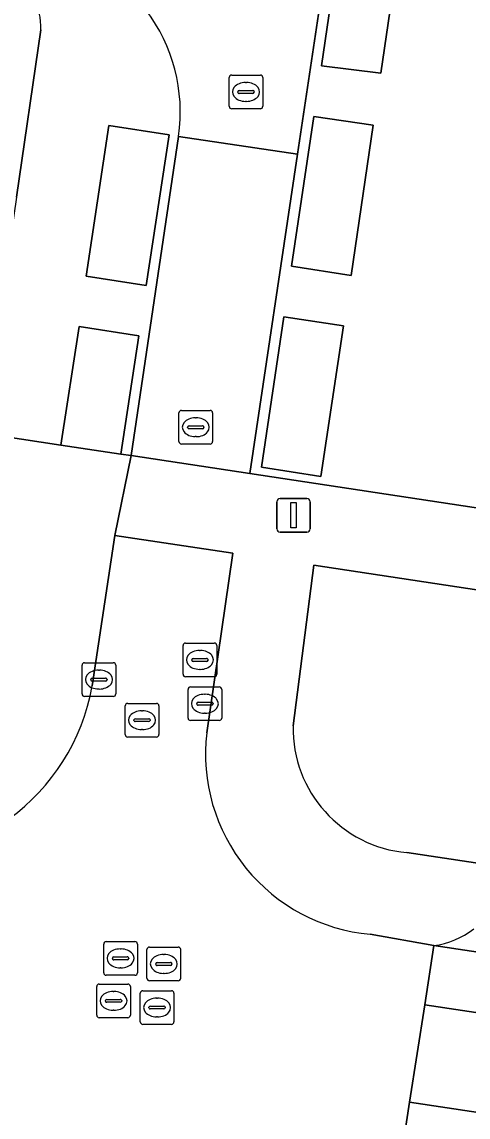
# Model space of a CAD drawing. Extents: x 163008 to 163854, y 382777 to 383982.
# Drawn here: x 163539.35 to 163552.6, y 383213.27 to 383245.8 of the extents above; entities that cross this region are included whole.
import ezdxf

# ---------------------------------------------------------------- set-up
doc = ezdxf.new("R2010")
doc.units = 0
for name, color, linetype in [('IMGEO_Groenvoorziening', 7, 'Continuous'), ('IMGEO_Kolk', 7, 'Continuous'), ('IMGEO_Lichtmast', 7, 'Continuous'), ('IMGEO_Parkeervlak_open', 7, 'Continuous'), ('IMGEO_Rijbaan_lokaal_gesloten', 7, 'Continuous'), ('IMGEO_Rijbaan_lokaal_open', 7, 'Continuous'), ('IMGEO_Rioolput', 7, 'Continuous'), ('IMGEO_Voetpad_open', 7, 'Continuous')]:
    doc.layers.add(name, color=color, linetype=linetype)

msp = doc.modelspace()

# ---------------------------------------------------------------- linework, layer by layer
at = {"layer": 'IMGEO_Groenvoorziening'}
for points in [[(163539.193, 383240.596), (163539.914, 383245.565)], [(163550.787, 383221.129), (163577.432, 383217.119), (163578.605, 383225.033), (163548.021, 383229.662), (163547.406, 383224.893)]]:
    msp.add_lwpolyline(points, dxfattribs=at)
for centre, radius, start, end in [((163538.354, 383245.653), 1.563, 356.7853, 69.0252), ((163551.114, 383224.823), 3.709, 178.9245, 264.9388)]:
    msp.add_arc(centre, radius, start, end, dxfattribs=at)
at = {"layer": 'IMGEO_Kolk'}
for p, q in [((163545.582, 383244.22), (163546.434, 383244.22)), ((163545.507, 383243.294), (163545.507, 383244.146)), ((163545.995, 383244), (163546.02, 383244)), ((163546.508, 383244.146), (163546.508, 383243.294)), ((163545.766, 383243.714), (163545.766, 383243.726)), ((163546.204, 383243.677), (163545.806, 383243.677)), ((163545.809, 383243.763), (163546.207, 383243.763)), ((163546.25, 383243.726), (163546.25, 383243.714)), ((163546.434, 383243.22), (163545.582, 383243.22)), ((163546.018, 383243.44), (163545.993, 383243.44)), ((163544.015, 383233.336), (163544.015, 383234.188)), ((163544.09, 383234.262), (163544.942, 383234.262)), ((163545.016, 383234.188), (163545.016, 383233.336)), ((163544.274, 383233.756), (163544.274, 383233.768)), ((163544.317, 383233.805), (163544.715, 383233.805)), ((163544.503, 383234.042), (163544.528, 383234.042)), ((163544.758, 383233.768), (163544.758, 383233.756)), ((163544.712, 383233.719), (163544.314, 383233.719)), ((163544.526, 383233.482), (163544.501, 383233.482)), ((163544.942, 383233.262), (163544.09, 383233.262)), ((163541.139, 383225.841), (163541.139, 383226.693)), ((163541.214, 383226.767), (163542.066, 383226.767)), ((163542.14, 383226.693), (163542.14, 383225.841)), ((163541.441, 383226.31), (163541.839, 383226.31)), ((163541.627, 383226.547), (163541.652, 383226.547)), ((163541.398, 383226.261), (163541.398, 383226.273)), ((163541.836, 383226.224), (163541.438, 383226.224)), ((163541.65, 383225.987), (163541.625, 383225.987)), ((163541.882, 383226.273), (163541.882, 383226.261)), ((163544.285, 383225.125), (163544.285, 383225.977)), ((163544.36, 383226.051), (163545.212, 383226.051)), ((163545.286, 383225.977), (163545.286, 383225.125)), ((163542.066, 383225.767), (163541.214, 383225.767)), ((163544.773, 383225.831), (163544.798, 383225.831)), ((163544.544, 383225.545), (163544.544, 383225.557)), ((163544.982, 383225.508), (163544.584, 383225.508)), ((163544.587, 383225.594), (163544.985, 383225.594)), ((163545.028, 383225.557), (163545.028, 383225.545)), ((163545.212, 383225.051), (163544.36, 383225.051)), ((163544.796, 383225.271), (163544.771, 383225.271))]:
    msp.add_line(p, q, dxfattribs=at)
for points in [[(163545.582, 383244.22), (163546.434, 383244.22)], [(163545.507, 383243.294), (163545.507, 383244.146)], [(163546.508, 383244.146), (163546.508, 383243.294)], [(163546.434, 383243.22), (163545.582, 383243.22)], [(163544.015, 383233.336), (163544.015, 383234.188)], [(163544.09, 383234.262), (163544.942, 383234.262)], [(163545.016, 383234.188), (163545.016, 383233.336)], [(163544.942, 383233.262), (163544.09, 383233.262)], [(163541.139, 383225.841), (163541.139, 383226.693)], [(163541.214, 383226.767), (163542.066, 383226.767)], [(163542.14, 383226.693), (163542.14, 383225.841)], [(163544.285, 383225.125), (163544.285, 383225.977)], [(163544.36, 383226.051), (163545.212, 383226.051)], [(163545.286, 383225.977), (163545.286, 383225.125)], [(163542.066, 383225.767), (163541.214, 383225.767)], [(163545.212, 383225.051), (163544.36, 383225.051)]]:
    msp.add_lwpolyline(points, dxfattribs=at)
for centre, radius, start, end in [((163545.584, 383244.144), 0.0765, 91.552, 178.448), ((163545.584, 383244.144), 0.0765, 91.552, 178.448), ((163546.432, 383244.144), 0.0765, 1.552, 88.448), ((163546.432, 383244.144), 0.0765, 1.552, 88.448), ((163545.806, 383243.723), 0.0403, 85.8775, 175.7526), ((163545.803, 383243.713), 0.0366, 178.938, 274.7102), ((163546.207, 383243.72), 0.043, 264.8664, 352.4533), ((163546.211, 383243.725), 0.0386, 1.7309, 96.639), ((163545.584, 383243.296), 0.0765, 181.552, 268.448), ((163545.584, 383243.296), 0.0765, 181.552, 268.448), ((163546.432, 383243.296), 0.0765, 271.552, 358.448), ((163546.432, 383243.296), 0.0765, 271.552, 358.448), ((163544.092, 383234.186), 0.0765, 91.552, 178.448), ((163544.092, 383234.186), 0.0765, 91.552, 178.448), ((163544.94, 383234.186), 0.0765, 1.552, 88.448), ((163544.94, 383234.186), 0.0765, 1.552, 88.448), ((163544.314, 383233.765), 0.0403, 85.8775, 175.7526), ((163544.719, 383233.767), 0.0386, 1.7309, 96.639), ((163544.311, 383233.755), 0.0366, 178.938, 274.7102), ((163544.715, 383233.762), 0.043, 264.8664, 352.4533), ((163544.092, 383233.338), 0.0765, 181.552, 268.448), ((163544.092, 383233.338), 0.0765, 181.552, 268.448), ((163544.94, 383233.338), 0.0765, 271.552, 358.448), ((163544.94, 383233.338), 0.0765, 271.552, 358.448), ((163541.216, 383226.691), 0.0765, 91.552, 178.448), ((163541.216, 383226.691), 0.0765, 91.552, 178.448), ((163542.064, 383226.691), 0.0765, 1.552, 88.448), ((163542.064, 383226.691), 0.0765, 1.552, 88.448), ((163541.438, 383226.27), 0.0403, 85.8775, 175.7526), ((163541.843, 383226.272), 0.0386, 1.7309, 96.639), ((163541.435, 383226.26), 0.0366, 178.938, 274.7102), ((163541.839, 383226.267), 0.043, 264.8664, 352.4533), ((163544.362, 383225.975), 0.0765, 91.552, 178.448), ((163544.362, 383225.975), 0.0765, 91.552, 178.448), ((163545.21, 383225.975), 0.0765, 1.552, 88.448), ((163545.21, 383225.975), 0.0765, 1.552, 88.448), ((163541.216, 383225.843), 0.0765, 181.552, 268.448), ((163541.216, 383225.843), 0.0765, 181.552, 268.448), ((163542.064, 383225.843), 0.0765, 271.552, 358.448), ((163542.064, 383225.843), 0.0765, 271.552, 358.448), ((163544.584, 383225.554), 0.0403, 85.8775, 175.7526), ((163544.581, 383225.544), 0.0366, 178.938, 274.7102), ((163544.985, 383225.551), 0.043, 264.8664, 352.4533), ((163544.989, 383225.556), 0.0386, 1.7309, 96.639), ((163544.362, 383225.127), 0.0765, 181.552, 268.448), ((163544.362, 383225.127), 0.0765, 181.552, 268.448), ((163545.21, 383225.127), 0.0765, 271.552, 358.448), ((163545.21, 383225.127), 0.0765, 271.552, 358.448)]:
    msp.add_arc(centre, radius, start, end, dxfattribs=at)
for centre, major_axis, ratio, start_param, end_param in [((163545.994, 383243.72), (-0.387, 0.002), 0.722429, 4.712389, 7.853982), ((163546.019, 383243.72), (-0.39, 0.002), 0.717154, 1.570796, 4.712389), ((163544.502, 383233.762), (-0.387, 0.002), 0.722429, 4.712389, 7.853982), ((163544.527, 383233.762), (-0.39, 0.002), 0.717154, 1.570796, 4.712389), ((163541.626, 383226.267), (-0.387, 0.002), 0.722429, 4.712389, 7.853982), ((163541.651, 383226.267), (-0.39, 0.002), 0.717154, 1.570796, 4.712389), ((163544.772, 383225.551), (-0.387, 0.002), 0.722429, 4.712389, 7.853982), ((163544.797, 383225.551), (-0.39, 0.002), 0.717154, 1.570796, 4.712389)]:
    msp.add_ellipse(centre, major_axis=major_axis, ratio=ratio, start_param=start_param, end_param=end_param, dxfattribs=at)
at = {"layer": 'IMGEO_Lichtmast'}
for p, q in [((163546.924, 383230.748), (163546.924, 383231.548)), ((163546.924, 383231.548), (163546.924, 383230.748)), ((163547.024, 383231.648), (163547.814, 383231.648)), ((163547.814, 383231.648), (163547.024, 383231.648)), ((163547.914, 383231.548), (163547.914, 383230.748)), ((163547.914, 383230.748), (163547.914, 383231.548)), ((163547.814, 383230.648), (163547.024, 383230.648)), ((163547.024, 383230.648), (163547.814, 383230.648))]:
    msp.add_line(p, q, dxfattribs=at)
msp.add_lwpolyline([(163547.344, 383231.523), (163547.494, 383231.523), (163547.494, 383230.773), (163547.344, 383230.773), (163547.344, 383231.523)], dxfattribs=at)
for centre, start, end in [((163547.024, 383231.548), 90, 180), ((163547.024, 383231.548), 90, 180), ((163547.814, 383231.548), 0, 90), ((163547.814, 383231.548), 360, 90), ((163547.024, 383230.748), 180, 270), ((163547.024, 383230.748), 180, 270), ((163547.814, 383230.748), 270, 0), ((163547.814, 383230.748), 270, 0)]:
    msp.add_arc(centre, 0.1, start, end, dxfattribs=at)
at = {"layer": 'IMGEO_Parkeervlak_open'}
for points in [[(163550.012, 383244.277), (163550.665, 383248.74), (163548.903, 383248.964), (163548.246, 383244.491)], [(163549.128, 383238.272), (163549.789, 383242.729), (163548.018, 383242.99), (163547.357, 383238.549)], [(163543.041, 383237.97), (163543.729, 383242.449), (163541.93, 383242.72), (163541.258, 383238.249)], [(163548.227, 383232.3), (163548.904, 383236.774), (163547.129, 383237.043), (163546.466, 383232.577)], [(163542.822, 383236.475), (163541.053, 383236.751), (163540.509, 383233.234), (163542.291, 383232.965)]]:
    msp.add_lwpolyline(points, close=True, dxfattribs=at)
msp.add_lwpolyline([(163551.582, 383218.367), (163599.104, 383211.221)], dxfattribs=at)
msp.add_arc((163551.26, 383220.815), 2.47, 277.4956, 307.7578, dxfattribs=at)
at = {"layer": 'IMGEO_Rijbaan_lokaal_gesloten'}
for points in [[(163551.317, 383216.605), (163599.147, 383209.408), (163599.431, 383211.199), (163599.104, 383211.221), (163551.582, 383218.367)], [(163661.902, 383197.008), (163550.863, 383213.714), (163550.601, 383211.967), (163661.651, 383195.247)]]:
    msp.add_lwpolyline(points, close=True, dxfattribs=at)
at = {"layer": 'IMGEO_Rijbaan_lokaal_open'}
for points in [[(163544.004, 383242.393), (163547.542, 383241.867), (163548.758, 383250), (163549.501, 383254.96), (163549.934, 383257.848), (163546.38, 383258.387), (163546.285, 383257.781)], [(163544.84, 383224.686), (163545.619, 383230.024), (163542.114, 383230.548), (163541.442, 383226.077)], [(163549.456, 383212.143), (163550.601, 383211.967), (163550.863, 383213.714), (163551.317, 383216.605), (163551.582, 383218.367), (163549.7, 383218.703)], [(163599.431, 383211.199), (163599.147, 383209.408), (163551.317, 383216.605), (163550.863, 383213.714), (163661.902, 383197.008), (163662.359, 383199.897), (163614.572, 383207.077), (163614.81, 383208.857)]]:
    msp.add_lwpolyline(points, dxfattribs=at)
msp.add_lwpolyline([(163546.124, 383232.387), (163547.542, 383241.867), (163544.004, 383242.393), (163542.594, 383232.919)], close=True, dxfattribs=at)
for centre, radius, start, end in [((163539.005, 383243.115), 5.051, 351.7801, 81.6771), ((163535.264, 383227.195), 6.278, 262.9725, 349.7416), ((163550.18, 383224.059), 5.377, 173.2995, 264.8745)]:
    msp.add_arc(centre, radius, start, end, dxfattribs=at)
at = {"layer": 'IMGEO_Rioolput'}
for p, q in [((163544.138, 383226.425), (163544.138, 383227.277)), ((163544.213, 383227.351), (163545.065, 383227.351)), ((163545.139, 383227.277), (163545.139, 383226.425)), ((163544.626, 383227.131), (163544.651, 383227.131)), ((163544.397, 383226.845), (163544.397, 383226.857)), ((163544.835, 383226.808), (163544.437, 383226.808)), ((163544.44, 383226.894), (163544.838, 383226.894)), ((163544.881, 383226.857), (163544.881, 383226.845)), ((163545.065, 383226.351), (163544.213, 383226.351)), ((163544.649, 383226.571), (163544.624, 383226.571)), ((163542.419, 383224.635), (163542.419, 383225.487)), ((163542.494, 383225.561), (163543.346, 383225.561)), ((163542.907, 383225.341), (163542.932, 383225.341)), ((163543.42, 383225.487), (163543.42, 383224.635)), ((163542.678, 383225.055), (163542.678, 383225.067)), ((163543.116, 383225.018), (163542.718, 383225.018)), ((163542.721, 383225.104), (163543.119, 383225.104)), ((163543.162, 383225.067), (163543.162, 383225.055)), ((163542.93, 383224.781), (163542.905, 383224.781)), ((163543.346, 383224.561), (163542.494, 383224.561)), ((163541.857, 383218.487), (163542.709, 383218.487)), ((163541.782, 383217.561), (163541.782, 383218.413)), ((163542.27, 383218.267), (163542.295, 383218.267)), ((163542.783, 383218.413), (163542.783, 383217.561)), ((163543.066, 383217.395), (163543.066, 383218.247)), ((163543.141, 383218.321), (163543.993, 383218.321)), ((163544.067, 383218.247), (163544.067, 383217.395)), ((163542.041, 383217.981), (163542.041, 383217.993)), ((163542.479, 383217.944), (163542.081, 383217.944)), ((163542.084, 383218.03), (163542.482, 383218.03)), ((163542.525, 383217.993), (163542.525, 383217.981)), ((163543.325, 383217.815), (163543.325, 383217.827)), ((163543.368, 383217.864), (163543.766, 383217.864)), ((163543.554, 383218.101), (163543.579, 383218.101)), ((163543.809, 383217.827), (163543.809, 383217.815)), ((163542.293, 383217.707), (163542.268, 383217.707)), ((163543.763, 383217.778), (163543.365, 383217.778)), ((163543.577, 383217.541), (163543.552, 383217.541)), ((163541.647, 383217.225), (163542.499, 383217.225)), ((163542.709, 383217.487), (163541.857, 383217.487)), ((163543.993, 383217.321), (163543.141, 383217.321)), ((163541.572, 383216.299), (163541.572, 383217.151)), ((163542.06, 383217.005), (163542.085, 383217.005)), ((163542.573, 383217.151), (163542.573, 383216.299)), ((163542.866, 383216.101), (163542.866, 383216.953)), ((163542.941, 383217.027), (163543.793, 383217.027)), ((163543.867, 383216.953), (163543.867, 383216.101)), ((163541.831, 383216.719), (163541.831, 383216.731)), ((163542.269, 383216.682), (163541.871, 383216.682)), ((163541.874, 383216.768), (163542.272, 383216.768)), ((163542.315, 383216.731), (163542.315, 383216.719)), ((163543.125, 383216.521), (163543.125, 383216.533)), ((163543.168, 383216.57), (163543.566, 383216.57)), ((163543.354, 383216.807), (163543.379, 383216.807)), ((163543.609, 383216.533), (163543.609, 383216.521)), ((163542.499, 383216.225), (163541.647, 383216.225)), ((163542.083, 383216.445), (163542.058, 383216.445)), ((163543.563, 383216.484), (163543.165, 383216.484)), ((163543.377, 383216.247), (163543.352, 383216.247)), ((163543.793, 383216.027), (163542.941, 383216.027))]:
    msp.add_line(p, q, dxfattribs=at)
for points in [[(163544.138, 383226.425), (163544.138, 383227.277)], [(163544.213, 383227.351), (163545.065, 383227.351)], [(163545.139, 383227.277), (163545.139, 383226.425)], [(163545.065, 383226.351), (163544.213, 383226.351)], [(163542.419, 383224.635), (163542.419, 383225.487)], [(163542.494, 383225.561), (163543.346, 383225.561)], [(163543.42, 383225.487), (163543.42, 383224.635)], [(163543.346, 383224.561), (163542.494, 383224.561)], [(163541.857, 383218.487), (163542.709, 383218.487)], [(163541.782, 383217.561), (163541.782, 383218.413)], [(163542.783, 383218.413), (163542.783, 383217.561)], [(163543.066, 383217.395), (163543.066, 383218.247)], [(163543.141, 383218.321), (163543.993, 383218.321)], [(163544.067, 383218.247), (163544.067, 383217.395)], [(163541.647, 383217.225), (163542.499, 383217.225)], [(163542.709, 383217.487), (163541.857, 383217.487)], [(163543.993, 383217.321), (163543.141, 383217.321)], [(163541.572, 383216.299), (163541.572, 383217.151)], [(163542.573, 383217.151), (163542.573, 383216.299)], [(163542.866, 383216.101), (163542.866, 383216.953)], [(163542.941, 383217.027), (163543.793, 383217.027)], [(163543.867, 383216.953), (163543.867, 383216.101)], [(163542.499, 383216.225), (163541.647, 383216.225)], [(163543.793, 383216.027), (163542.941, 383216.027)]]:
    msp.add_lwpolyline(points, dxfattribs=at)
for centre, radius, start, end in [((163544.215, 383227.275), 0.0765, 91.552, 178.448), ((163544.215, 383227.275), 0.0765, 91.552, 178.448), ((163545.063, 383227.275), 0.0765, 1.552, 88.448), ((163545.063, 383227.275), 0.0765, 1.552, 88.448), ((163544.437, 383226.854), 0.0403, 85.8775, 175.7526), ((163544.434, 383226.844), 0.0366, 178.938, 274.7102), ((163544.838, 383226.851), 0.043, 264.8664, 352.4533), ((163544.842, 383226.856), 0.0386, 1.7309, 96.639), ((163544.215, 383226.427), 0.0765, 181.552, 268.448), ((163544.215, 383226.427), 0.0765, 181.552, 268.448), ((163545.063, 383226.427), 0.0765, 271.552, 358.448), ((163545.063, 383226.427), 0.0765, 271.552, 358.448), ((163542.496, 383225.485), 0.0765, 91.552, 178.448), ((163542.496, 383225.485), 0.0765, 91.552, 178.448), ((163543.344, 383225.485), 0.0765, 1.552, 88.448), ((163543.344, 383225.485), 0.0765, 1.552, 88.448), ((163542.718, 383225.064), 0.0403, 85.8775, 175.7526), ((163542.715, 383225.054), 0.0366, 178.938, 274.7102), ((163543.119, 383225.061), 0.043, 264.8664, 352.4533), ((163543.123, 383225.066), 0.0386, 1.7309, 96.639), ((163542.496, 383224.637), 0.0765, 181.552, 268.448), ((163542.496, 383224.637), 0.0765, 181.552, 268.448), ((163543.344, 383224.637), 0.0765, 271.552, 358.448), ((163543.344, 383224.637), 0.0765, 271.552, 358.448), ((163541.859, 383218.411), 0.0765, 91.552, 178.448), ((163541.859, 383218.411), 0.0765, 91.552, 178.448), ((163542.707, 383218.411), 0.0765, 1.552, 88.448), ((163542.707, 383218.411), 0.0765, 1.552, 88.448), ((163543.143, 383218.245), 0.0765, 91.552, 178.448), ((163543.143, 383218.245), 0.0765, 91.552, 178.448), ((163543.991, 383218.245), 0.0765, 1.552, 88.448), ((163543.991, 383218.245), 0.0765, 1.552, 88.448), ((163542.081, 383217.99), 0.0403, 85.8775, 175.7526), ((163542.078, 383217.98), 0.0366, 178.938, 274.7102), ((163542.482, 383217.987), 0.043, 264.8664, 352.4533), ((163542.486, 383217.992), 0.0386, 1.7309, 96.639), ((163543.365, 383217.824), 0.0403, 85.8775, 175.7526), ((163543.77, 383217.826), 0.0386, 1.7309, 96.639), ((163541.859, 383217.563), 0.0765, 181.552, 268.448), ((163541.859, 383217.563), 0.0765, 181.552, 268.448), ((163542.707, 383217.563), 0.0765, 271.552, 358.448), ((163542.707, 383217.563), 0.0765, 271.552, 358.448), ((163543.362, 383217.814), 0.0366, 178.938, 274.7102), ((163543.766, 383217.821), 0.043, 264.8664, 352.4533), ((163541.649, 383217.149), 0.0765, 91.552, 178.448), ((163541.649, 383217.149), 0.0765, 91.552, 178.448), ((163542.497, 383217.149), 0.0765, 1.552, 88.448), ((163542.497, 383217.149), 0.0765, 1.552, 88.448), ((163543.143, 383217.397), 0.0765, 181.552, 268.448), ((163543.143, 383217.397), 0.0765, 181.552, 268.448), ((163543.991, 383217.397), 0.0765, 271.552, 358.448), ((163543.991, 383217.397), 0.0765, 271.552, 358.448), ((163542.943, 383216.951), 0.0765, 91.552, 178.448), ((163542.943, 383216.951), 0.0765, 91.552, 178.448), ((163543.791, 383216.951), 0.0765, 1.552, 88.448), ((163543.791, 383216.951), 0.0765, 1.552, 88.448), ((163541.871, 383216.728), 0.0403, 85.8775, 175.7526), ((163541.868, 383216.718), 0.0366, 178.938, 274.7102), ((163542.272, 383216.725), 0.043, 264.8664, 352.4533), ((163542.276, 383216.73), 0.0386, 1.7309, 96.639), ((163543.165, 383216.53), 0.0403, 85.8775, 175.7526), ((163543.57, 383216.532), 0.0386, 1.7309, 96.639), ((163541.649, 383216.301), 0.0765, 181.552, 268.448), ((163541.649, 383216.301), 0.0765, 181.552, 268.448), ((163542.497, 383216.301), 0.0765, 271.552, 358.448), ((163542.497, 383216.301), 0.0765, 271.552, 358.448), ((163543.162, 383216.52), 0.0366, 178.938, 274.7102), ((163543.566, 383216.527), 0.043, 264.8664, 352.4533), ((163542.943, 383216.103), 0.0765, 181.552, 268.448), ((163542.943, 383216.103), 0.0765, 181.552, 268.448), ((163543.791, 383216.103), 0.0765, 271.552, 358.448), ((163543.791, 383216.103), 0.0765, 271.552, 358.448)]:
    msp.add_arc(centre, radius, start, end, dxfattribs=at)
for centre, major_axis, ratio, start_param, end_param in [((163544.625, 383226.851), (-0.387, 0.002), 0.722429, 4.712389, 7.853982), ((163544.65, 383226.851), (-0.39, 0.002), 0.717154, 1.570796, 4.712389), ((163542.906, 383225.061), (-0.387, 0.002), 0.722429, 4.712389, 7.853982), ((163542.931, 383225.061), (-0.39, 0.002), 0.717154, 1.570796, 4.712389), ((163542.269, 383217.987), (-0.387, 0.002), 0.722429, 4.712389, 7.853982), ((163542.294, 383217.987), (-0.39, 0.002), 0.717154, 1.570796, 4.712389), ((163543.553, 383217.821), (-0.387, 0.002), 0.722429, 4.712389, 7.853982), ((163543.578, 383217.821), (-0.39, 0.002), 0.717154, 1.570796, 4.712389), ((163542.059, 383216.725), (-0.387, 0.002), 0.722429, 4.712389, 7.853982), ((163542.084, 383216.725), (-0.39, 0.002), 0.717154, 1.570796, 4.712389), ((163543.353, 383216.527), (-0.387, 0.002), 0.722429, 4.712389, 7.853982), ((163543.378, 383216.527), (-0.39, 0.002), 0.717154, 1.570796, 4.712389)]:
    msp.add_ellipse(centre, major_axis=major_axis, ratio=ratio, start_param=start_param, end_param=end_param, dxfattribs=at)
at = {"layer": 'IMGEO_Voetpad_open'}
for points in [[(163556.389, 383253.146), (163556.521, 383254.072), (163553.2, 383254.546), (163549.501, 383254.96), (163548.758, 383250), (163547.542, 383241.867), (163546.124, 383232.387), (163553.112, 383231.333), (163553.141, 383231.523), (163553.717, 383235.394), (163554.992, 383243.736), (163555.832, 383249.496), (163555.909, 383250)], [(163550.665, 383248.74), (163550.012, 383244.277), (163548.246, 383244.491), (163548.903, 383248.964)], [(163549.128, 383238.272), (163547.357, 383238.549), (163548.018, 383242.99), (163549.789, 383242.729)], [(163543.729, 383242.449), (163543.041, 383237.97), (163541.258, 383238.249), (163541.93, 383242.72)], [(163548.227, 383232.3), (163546.466, 383232.577), (163547.129, 383237.043), (163548.904, 383236.774)]]:
    msp.add_lwpolyline(points, close=True, dxfattribs=at)
for points in [[(163539.914, 383245.565), (163539.193, 383240.596), (163538.163, 383233.587), (163540.509, 383233.234), (163541.053, 383236.751), (163542.822, 383236.475), (163542.291, 383232.965), (163542.594, 383232.919), (163544.004, 383242.393)], [(163541.442, 383226.077), (163542.114, 383230.548), (163542.594, 383232.919), (163542.291, 383232.965), (163540.509, 383233.234), (163538.163, 383233.587), (163537.814, 383231.286), (163537.788, 383231.116)], [(163610.88, 383222.652), (163607.483, 383223.163), (163601.286, 383224.16), (163553.141, 383231.523), (163553.112, 383231.333), (163546.124, 383232.387), (163542.594, 383232.919), (163542.114, 383230.548), (163545.619, 383230.024), (163544.84, 383224.686)], [(163547.406, 383224.893), (163548.021, 383229.662), (163578.605, 383225.033), (163577.432, 383217.119)], [(163577.432, 383217.119), (163550.787, 383221.129)], [(163549.7, 383218.703), (163551.582, 383218.367)]]:
    msp.add_lwpolyline(points, dxfattribs=at)
for centre, radius, start, end in [((163539.005, 383243.115), 5.051, 351.7801, 81.6771), ((163538.354, 383245.653), 1.563, 356.7853, 69.0252), ((163535.264, 383227.195), 6.278, 262.9725, 349.7416), ((163550.18, 383224.059), 5.377, 173.2995, 264.8745), ((163551.114, 383224.823), 3.709, 178.9245, 264.9388), ((163551.26, 383220.815), 2.47, 277.4956, 307.7578)]:
    msp.add_arc(centre, radius, start, end, dxfattribs=at)

doc.saveas('drawing.dxf')
